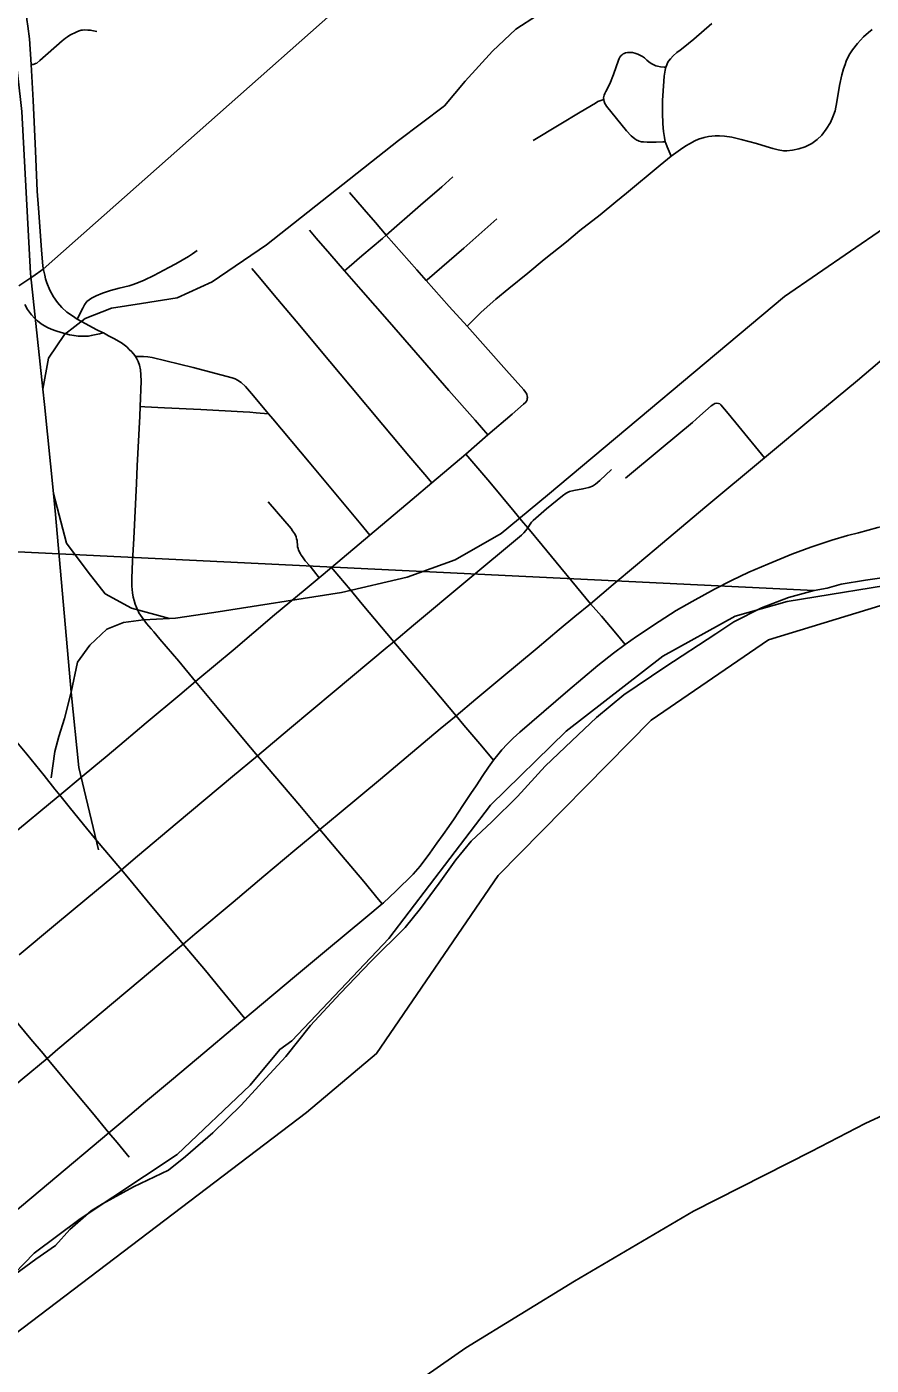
# Model space of a CAD drawing. Extents: x 0 to 34, y 0 to 22.
# Drawn here: x 7.626 to 8.311, y 19.29 to 20.375 of the extents above; entities that cross this region are included whole.
import ezdxf

# ---------------------------------------------------------------- set-up
doc = ezdxf.new("R2010")
doc.units = 0
for name, color, linetype in [('Default', 7, 'Continuous'), ('GM_X_City_Street', 7, 'Continuous'), ('GM_X_County_Road', 7, 'Continuous'), ('GM_X_Major_River', 7, 'Continuous'), ('GM_X_Rail_Line', 7, 'Continuous'), ('GM_X_Section', 7, 'Continuous'), ('GM_X_State_Route', 7, 'Continuous'), ('GM_X_Township_Road', 7, 'Continuous'), ('SH_Text', 7, 'Continuous')]:
    doc.layers.add(name, color=color, linetype=linetype)

msp = doc.modelspace()

# ---------------------------------------------------------------- linework, layer by layer
at = {"layer": 'Default'}
for points in [[(6.9494, 18.7612), (7.0197, 18.8208), (7.0624, 18.8705), (7.2079, 18.9977), (7.3928, 19.1502), (7.4623, 19.2086), (7.6025, 19.305), (7.8528, 19.4948), (7.9095, 19.5426), (8.0081, 19.6871), (8.1321, 19.8131), (8.2273, 19.878), (8.3177, 19.9057), (8.4594, 19.9228), (8.5959, 19.9577), (8.7115, 19.9703), (8.8098, 20.0002), (8.9, 20.0446), (8.9, 20.9), (6.3032, 20.9)], [(8.0232, 20.5188), (7.6393, 20.1786), (7.6307, 20.1728), (7.6195, 20.1651)], [(7.4623, 19.2086), (7.6025, 19.305), (7.8528, 19.4948), (7.9095, 19.5426), (8.0081, 19.6871), (8.1321, 19.8131), (8.2273, 19.878), (8.3177, 19.9057)]]:
    msp.add_lwpolyline(points, dxfattribs=at)
msp.add_lwpolyline([(8.4029, 20.9), (7.3433, 20.9), (7.2788, 19.9659), (8.2644, 19.9182), (8.275, 19.9201), (8.2864, 19.9232), (8.3061, 19.9266), (8.3212, 19.9286), (8.3379, 19.9305), (8.3553, 19.9386)], close=True, dxfattribs=at)
at = {"layer": 'GM_X_City_Street'}
for points in [[(8.1485, 20.2703), (8.1451, 20.2779), (8.1441, 20.2807), (8.1437, 20.2819), (8.1429, 20.2854), (8.1422, 20.2903), (8.1417, 20.2965), (8.1414, 20.3055), (8.1415, 20.3154), (8.1424, 20.331), (8.1428, 20.3352), (8.1432, 20.3384), (8.1435, 20.3401), (8.144, 20.3423), (8.1448, 20.3444), (8.1455, 20.3459), (8.1463, 20.3472), (8.1479, 20.3492), (8.1501, 20.3516), (8.1531, 20.3543), (8.1557, 20.3563), (8.1582, 20.3582), (8.1669, 20.3652), (8.1814, 20.3778)], [(8.1485, 20.2703), (8.156, 20.2758), (8.1604, 20.2787), (8.1632, 20.2804), (8.1677, 20.2828), (8.1707, 20.284), (8.1751, 20.2854), (8.1788, 20.2862), (8.1842, 20.2868), (8.1877, 20.2868), (8.1918, 20.2865), (8.1975, 20.2856), (8.2052, 20.2838), (8.2176, 20.2805), (8.2254, 20.2781), (8.231, 20.2764), (8.2353, 20.2753), (8.2395, 20.2747), (8.2422, 20.2745), (8.2468, 20.275), (8.252, 20.2761), (8.2572, 20.2779), (8.2625, 20.2805), (8.2669, 20.2838), (8.2705, 20.2874), (8.2741, 20.2921), (8.2776, 20.2976), (8.2795, 20.3021), (8.2813, 20.307), (8.2827, 20.3142), (8.2849, 20.3275), (8.2869, 20.3361), (8.2882, 20.3412), (8.2894, 20.3447), (8.2904, 20.3472), (8.2929, 20.3524), (8.2956, 20.3566), (8.2995, 20.3615), (8.3045, 20.367), (8.3085, 20.3706), (8.3113, 20.3729)], [(8.1437, 20.2819), (8.1417, 20.2818), (8.1362, 20.2816), (8.1291, 20.2816), (8.1261, 20.2818), (8.1243, 20.282), (8.1226, 20.2825), (8.1214, 20.2829), (8.1206, 20.2833), (8.1197, 20.2838), (8.1189, 20.2844), (8.116, 20.2868), (8.1123, 20.2908), (8.096, 20.3109), (8.0951, 20.3122), (8.0946, 20.3131), (8.0941, 20.3147), (8.0937, 20.3163), (8.0936, 20.3175), (8.0938, 20.3187), (8.0942, 20.3198), (8.0947, 20.321), (8.0955, 20.3226), (8.0987, 20.329), (8.1017, 20.3366), (8.1057, 20.348), (8.1064, 20.3495), (8.1069, 20.3505), (8.108, 20.3519), (8.1086, 20.3525), (8.1094, 20.3532), (8.1103, 20.3536), (8.1115, 20.354), (8.1129, 20.3543), (8.1144, 20.3544), (8.1171, 20.3543), (8.119, 20.3539), (8.1213, 20.3531), (8.1236, 20.352), (8.1252, 20.3511), (8.1267, 20.35), (8.1287, 20.3482), (8.1304, 20.3468), (8.1323, 20.3454), (8.1349, 20.344), (8.1361, 20.3436), (8.1374, 20.3432), (8.1399, 20.3428), (8.1428, 20.3424), (8.144, 20.3423)], [(8.0365, 20.283), (8.0575, 20.2957), (8.0746, 20.306), (8.087, 20.3133), (8.0891, 20.3145), (8.0906, 20.3152), (8.0921, 20.3157), (8.0937, 20.3163)], [(7.9831, 20.1324), (7.9945, 20.1437), (8.0062, 20.1544), (8.0168, 20.1631), (8.0321, 20.1755), (8.0454, 20.1865), (8.0635, 20.2009), (8.0745, 20.2099), (8.0908, 20.2227), (8.1036, 20.2333), (8.1122, 20.2404), (8.1394, 20.2631), (8.1485, 20.2703)], [(7.8835, 20.1774), (7.8873, 20.1806), (7.8977, 20.1894), (7.9143, 20.2035), (7.9174, 20.2063), (7.9451, 20.2305), (7.9625, 20.2455), (7.9714, 20.2534)], [(8.0319, 20.0747), (8.0317, 20.076), (8.0314, 20.0769), (8.031, 20.0779), (8.0304, 20.0788), (8.0289, 20.0807), (8.015, 20.0965), (7.9831, 20.1324), (7.9685, 20.1484), (7.9499, 20.1694), (7.9421, 20.1782), (7.9174, 20.2063), (7.9086, 20.2164), (7.8994, 20.2271), (7.8875, 20.2409)], [(7.9499, 20.1694), (7.9505, 20.1699), (7.9803, 20.1957), (8.0071, 20.2194)], [(7.9999, 20.0442), (7.9895, 20.0561), (7.9682, 20.0804), (7.92, 20.1358), (7.8969, 20.1621), (7.8835, 20.1774), (7.8716, 20.1911), (7.8606, 20.2037), (7.8551, 20.2102)], [(7.6669, 20.1382), (7.6675, 20.1395), (7.6698, 20.1441), (7.6714, 20.1471), (7.6727, 20.1498), (7.6747, 20.1524), (7.6764, 20.1539), (7.6783, 20.1552), (7.6821, 20.1571), (7.6873, 20.1592), (7.6938, 20.1613), (7.7009, 20.1632), (7.7089, 20.1652), (7.7123, 20.1662), (7.7166, 20.1679), (7.721, 20.1697), (7.729, 20.1735), (7.7411, 20.1799), (7.7469, 20.1829), (7.7571, 20.189), (7.7602, 20.1911), (7.7642, 20.1938)], [(7.9543, 20.0053), (7.9486, 20.0121), (7.9357, 20.0272), (7.9147, 20.0525), (7.8883, 20.0838), (7.8632, 20.1138), (7.8474, 20.1329), (7.8266, 20.1575), (7.8147, 20.1718), (7.8083, 20.1793)], [(8.0831, 19.9074), (8.1015, 19.9229), (8.1196, 19.938), (8.1364, 19.9522), (8.1758, 19.9853), (8.2242, 20.0256), (8.2649, 20.0597), (8.2994, 20.0885), (8.3284, 20.1129), (8.3412, 20.1236)], [(7.7141, 20.1078), (7.7176, 20.1079), (7.7205, 20.1079), (7.7242, 20.1076), (7.7275, 20.1071), (7.7609, 20.0989), (7.7924, 20.0906), (7.7948, 20.0897), (7.7968, 20.0887), (7.7998, 20.0868), (7.8034, 20.0835), (7.8081, 20.0779), (7.822, 20.0613), (7.8253, 20.0574), (7.8548, 20.0221), (7.8967, 19.972), (7.9042, 19.9629)], [(7.6183, 19.7238), (7.6451, 19.7459), (7.6527, 19.7521), (7.6707, 19.7672), (7.6803, 19.7752), (7.691, 19.7842), (7.7048, 19.7956), (7.7228, 19.8108), (7.7499, 19.8336), (7.7628, 19.8444), (7.7646, 19.846), (7.7932, 19.8698), (7.8269, 19.8984), (7.8391, 19.9086), (7.8517, 19.919), (7.8631, 19.9285), (7.873, 19.9368), (7.9042, 19.9629), (7.9385, 19.992), (7.9543, 20.0053), (7.9819, 20.0287), (7.9999, 20.0442), (8.0195, 20.0611), (8.0288, 20.0692), (8.0305, 20.0709), (8.031, 20.0717), (8.0316, 20.0727), (8.0318, 20.0737), (8.0319, 20.0747)], [(7.7178, 20.0672), (7.7217, 20.067), (7.7376, 20.0662), (7.7671, 20.0648), (7.8014, 20.0631), (7.8068, 20.0627), (7.8119, 20.0622), (7.822, 20.0613)], [(8.1114, 20.0092), (8.1403, 20.0333), (8.1656, 20.0544), (8.1716, 20.0597), (8.181, 20.0678), (8.183, 20.0693), (8.1838, 20.0697), (8.1849, 20.0699), (8.1867, 20.0698), (8.1878, 20.0694), (8.1888, 20.0687), (8.1947, 20.0615), (8.2033, 20.0511), (8.2242, 20.0256)], [(8.0321, 19.9688), (8.027, 19.975), (8.021, 19.9823), (8.0014, 20.006), (7.9819, 20.0287)], [(8.0321, 19.9688), (8.034, 19.9719), (8.0353, 19.9735), (8.0366, 19.9748), (8.0473, 19.9842), (8.0603, 19.9949), (8.0632, 19.997), (8.066, 19.9984), (8.0696, 19.9993), (8.0769, 20.0005), (8.0818, 20.0016), (8.0846, 20.0027), (8.0872, 20.0044), (8.0905, 20.0073), (8.1, 20.0161)], [(7.8631, 19.9285), (7.8584, 19.9344), (7.8565, 19.9367), (7.8551, 19.9383), (7.8517, 19.9423), (7.85, 19.9445), (7.8494, 19.9454), (7.8485, 19.9468), (7.8478, 19.9479), (7.8463, 19.9507), (7.8459, 19.9522), (7.8455, 19.9536), (7.8454, 19.9555), (7.8452, 19.9573), (7.8451, 19.9586), (7.8447, 19.9601), (7.8443, 19.9616), (7.8437, 19.963), (7.843, 19.9644), (7.8415, 19.9665), (7.8402, 19.9684), (7.8285, 19.9821), (7.8217, 19.9901)], [(8.0045, 19.7806), (7.9932, 19.7939), (7.9804, 19.809), (7.974, 19.8166), (7.9557, 19.8383), (7.9456, 19.8502), (7.9235, 19.8766), (7.898, 19.9071), (7.8881, 19.9188), (7.8744, 19.9351), (7.873, 19.9368)], [(7.8028, 19.5712), (7.7827, 19.5955), (7.7707, 19.6099), (7.7528, 19.6315), (7.7464, 19.639), (7.7341, 19.6537), (7.7236, 19.6664), (7.7084, 19.6848), (7.7026, 19.6917), (7.6937, 19.7023), (7.683, 19.715), (7.6719, 19.7283), (7.6603, 19.7426), (7.6527, 19.7521)], [(7.914, 19.6641), (7.911, 19.6677), (7.8992, 19.6822), (7.8811, 19.7035), (7.8636, 19.7244)], [(7.709, 19.4587), (7.6991, 19.4705), (7.6925, 19.4784), (7.6791, 19.4945), (7.6664, 19.5098), (7.6557, 19.5226), (7.6424, 19.5388), (7.6393, 19.5426), (7.6292, 19.5544), (7.6099, 19.5775), (7.5918, 19.5992), (7.5754, 19.6186), (7.5609, 19.6357), (7.5491, 19.65), (7.5466, 19.6528), (7.5429, 19.6564)]]:
    msp.add_lwpolyline(points, dxfattribs=at)
at = {"layer": 'GM_X_County_Road'}
for points in [[(7.6197, 19.6226), (7.6493, 19.6473), (7.6746, 19.6683), (7.7026, 19.6917), (7.7158, 19.7028), (7.7479, 19.7298), (7.7928, 19.7672), (7.813, 19.7841), (7.839, 19.8059), (7.8751, 19.8363), (7.9181, 19.8721), (7.9235, 19.8766), (7.9396, 19.89), (7.982, 19.9254), (8.027, 19.963), (8.0289, 19.9649), (8.0306, 19.9668), (8.0321, 19.9688)], [(8.0321, 19.9688), (8.0437, 19.9549), (8.0831, 19.9074)], [(7.914, 19.6641), (7.9151, 19.665), (7.9251, 19.6744), (7.9392, 19.6882), (7.9449, 19.6947), (7.9527, 19.7051), (7.9585, 19.7133), (7.9635, 19.7203), (7.9681, 19.7269), (7.9724, 19.733), (7.9796, 19.7438), (7.9861, 19.7536), (7.9902, 19.7598), (7.9956, 19.768), (8.0003, 19.7749), (8.0045, 19.7806), (8.0078, 19.785), (8.011, 19.789), (8.0155, 19.7936), (8.0204, 19.7983), (8.0257, 19.8032), (8.0646, 19.8369), (8.089, 19.8572), (8.1018, 19.8673), (8.1112, 19.8743)], [(7.4712, 19.294), (7.4863, 19.3065), (7.5078, 19.3244), (7.5259, 19.3395), (7.5336, 19.3464), (7.541, 19.3529), (7.5491, 19.3595), (7.5629, 19.3703), (7.5821, 19.3864), (7.6149, 19.4132), (7.6436, 19.4373), (7.6925, 19.4784), (7.7022, 19.4865), (7.7223, 19.5034), (7.7432, 19.521), (7.7704, 19.5437), (7.7927, 19.5626), (7.8028, 19.5712), (7.8078, 19.5755), (7.8446, 19.6061), (7.8689, 19.6264), (7.9009, 19.653), (7.914, 19.6641)]]:
    msp.add_lwpolyline(points, dxfattribs=at)
at = {"layer": 'GM_X_Major_River'}
for points in [[(8.3728, 19.9358), (8.3456, 19.9259), (8.2425, 19.9091), (8.2002, 19.8972), (8.1417, 19.865), (8.0633, 19.804), (8.0019, 19.7441), (7.9196, 19.636), (7.8409, 19.5529), (7.8311, 19.546), (7.807, 19.5171), (7.7479, 19.4607), (7.6691, 19.4087), (7.6318, 19.3809), (7.5765, 19.3237), (7.5633, 19.3153), (7.5402, 19.3141), (7.5263, 19.3091), (7.5157, 19.2992), (7.5007, 19.2748)], [(7.8827, 19.235), (7.9818, 19.3041), (8.07, 19.358), (8.1666, 19.415), (8.262, 19.4632), (8.3058, 19.4861), (8.4356, 19.5459), (8.5238, 19.5929), (8.6288, 19.6366), (8.688, 19.6566), (8.7635, 19.6877), (8.8228, 19.7069), (8.8658, 19.7223), (8.9, 19.7307)]]:
    msp.add_lwpolyline(points, dxfattribs=at)
at = {"layer": 'GM_X_Rail_Line'}
for points in [[(7.639, 20.0814), (7.6434, 20.1066), (7.6564, 20.1257), (7.6732, 20.1387), (7.6945, 20.1471), (7.7189, 20.1509), (7.7479, 20.1555), (7.7762, 20.1685), (7.8204, 20.1983), (7.9272, 20.283), (7.9646, 20.3112), (7.9814, 20.3311), (8.0035, 20.3555), (8.0226, 20.3731), (8.0577, 20.396), (8.092, 20.4174), (8.1164, 20.4273), (8.1477, 20.4364), (8.1721, 20.4395), (8.1897, 20.4426), (8.2095, 20.4502)], [(7.6079, 20.4037), (7.6154, 20.3643), (7.6219, 20.3065), (7.6288, 20.1751), (7.639, 20.0814), (7.6404, 20.069), (7.6476, 19.9967), (7.6582, 19.9566), (7.6756, 19.9331), (7.6894, 19.9155), (7.7108, 19.9039), (7.7417, 19.8954), (7.7465, 19.8956), (7.7777, 19.9004), (7.8811, 19.9164), (7.9343, 19.9288), (7.9734, 19.9429), (8.0106, 19.9643), (8.0481, 19.9954), (8.2404, 20.1565), (8.3206, 20.2117)], [(7.6476, 19.9967), (7.6493, 19.9798), (7.6619, 19.8357)], [(7.7417, 19.8954), (7.7205, 19.8944), (7.7044, 19.8921), (7.6907, 19.8868), (7.677, 19.8738), (7.6671, 19.8601), (7.6619, 19.8357)], [(7.6619, 19.8357), (7.6564, 19.8143), (7.6518, 19.7998), (7.6487, 19.7876), (7.6457, 19.7662)], [(7.6619, 19.8357), (7.6682, 19.7747), (7.6841, 19.7078)]]:
    msp.add_lwpolyline(points, dxfattribs=at)
at = {"layer": 'GM_X_Section'}
msp.add_lwpolyline([(7.2788, 19.9659), (8.2644, 19.9182), (8.2436, 19.9124), (8.2217, 19.904), (8.1993, 19.8926), (8.1846, 19.883), (8.1434, 19.856), (8.1101, 19.8335), (8.0878, 19.8152), (8.0678, 19.7962), (8.0463, 19.7757), (8.0237, 19.751), (8.0029, 19.7305), (7.9863, 19.7149), (7.9738, 19.6997), (7.9602, 19.6807), (7.9452, 19.6602), (7.9327, 19.645), (7.9051, 19.6176), (7.8799, 19.5914), (7.8561, 19.5655), (7.8361, 19.5404), (7.8198, 19.5226), (7.7998, 19.5009), (7.7768, 19.4785), (7.7545, 19.4591), (7.7409, 19.448), (7.7125, 19.4347), (7.6872, 19.4209), (7.6781, 19.4152), (7.6608, 19.4), (7.6491, 19.3871), (7.6332, 19.3761), (7.6169, 19.3642)], dxfattribs=at)
at = {"layer": 'GM_X_State_Route'}
for points in [[(7.6395, 20.1781), (7.639, 20.1811), (7.6378, 20.1944), (7.6353, 20.2282), (7.6343, 20.242), (7.6329, 20.2745), (7.6312, 20.3155), (7.6295, 20.3445), (7.628, 20.3655), (7.6268, 20.3756), (7.626, 20.3812), (7.6259, 20.3821)], [(7.7269, 19.8869), (7.7231, 19.8914), (7.7194, 19.8963), (7.7169, 19.9001), (7.7166, 19.9008), (7.7152, 19.9037), (7.7138, 19.9071), (7.7129, 19.91), (7.7123, 19.9127), (7.7117, 19.9162), (7.7113, 19.9189), (7.7112, 19.9215), (7.7111, 19.9282), (7.7117, 19.942), (7.7126, 19.9603), (7.7149, 20.005), (7.7155, 20.0191), (7.7175, 20.0595), (7.7178, 20.0672), (7.7186, 20.0878), (7.7185, 20.0931), (7.7182, 20.0971), (7.7174, 20.1008), (7.7163, 20.1038), (7.715, 20.1064), (7.7141, 20.1078), (7.7135, 20.1087), (7.711, 20.1117), (7.709, 20.1136), (7.707, 20.1156), (7.7048, 20.1174), (7.7027, 20.1189), (7.6964, 20.1225), (7.6923, 20.1247), (7.6881, 20.1269), (7.6873, 20.1273), (7.6828, 20.1294), (7.6702, 20.1361), (7.6669, 20.1382), (7.6629, 20.1407), (7.6585, 20.1439), (7.6544, 20.1476), (7.6507, 20.1516), (7.6475, 20.1561), (7.6447, 20.1615), (7.6421, 20.1677), (7.6412, 20.1708), (7.6405, 20.1737), (7.6395, 20.1781)], [(8.0831, 19.9074), (8.092, 19.8974), (8.1035, 19.8835), (8.1112, 19.8743), (8.1202, 19.8807), (8.1388, 19.8931), (8.1525, 19.9018), (8.1654, 19.9093), (8.1835, 19.9191), (8.1973, 19.9262), (8.2114, 19.9329), (8.2268, 19.9396), (8.2464, 19.9476), (8.2616, 19.9532), (8.2788, 19.9588), (8.2913, 19.9626), (8.3004, 19.965), (8.3159, 19.9691), (8.3356, 19.9736), (8.3754, 19.9823)], [(7.8636, 19.7244), (7.8792, 19.7374), (7.9128, 19.7652), (7.9335, 19.7828), (7.9612, 19.8059), (7.974, 19.8166), (7.9901, 19.83), (8.0094, 19.8461), (8.0398, 19.8714), (8.0577, 19.8866), (8.0704, 19.897), (8.0831, 19.9074)], [(7.8636, 19.7244), (7.8472, 19.7437), (7.813, 19.7841), (7.8017, 19.7976), (7.7804, 19.8232), (7.7628, 19.8444), (7.7493, 19.8608), (7.7338, 19.8787), (7.7288, 19.8846), (7.7269, 19.8869)], [(7.5863, 19.4918), (7.5902, 19.495), (7.6223, 19.5219), (7.6424, 19.5388), (7.6512, 19.5462), (7.6962, 19.584), (7.7178, 19.6023), (7.748, 19.6275), (7.7528, 19.6315), (7.7622, 19.6394), (7.7932, 19.6655), (7.8182, 19.6865), (7.8434, 19.7077), (7.8636, 19.7244)]]:
    msp.add_lwpolyline(points, dxfattribs=at)
at = {"layer": 'GM_X_Township_Road'}
for points in [[(7.6295, 20.3445), (7.631, 20.3447), (7.632, 20.3449), (7.6331, 20.3453), (7.6341, 20.3458), (7.6366, 20.3477), (7.6546, 20.3638), (7.6574, 20.366), (7.6588, 20.3671), (7.6599, 20.3678), (7.6614, 20.3686), (7.6629, 20.3694), (7.6644, 20.3701), (7.6664, 20.3711), (7.6684, 20.3718), (7.6701, 20.3723), (7.6712, 20.3725), (7.6728, 20.3726), (7.6754, 20.3725), (7.6777, 20.3723), (7.6786, 20.3722), (7.68, 20.3719), (7.6827, 20.3714)], [(7.6881, 20.1269), (7.685, 20.1262), (7.6782, 20.1248), (7.676, 20.1244), (7.6734, 20.1242), (7.6707, 20.1242), (7.6677, 20.1244), (7.6642, 20.1248), (7.6606, 20.1255), (7.6539, 20.1272), (7.6495, 20.1286), (7.6458, 20.13), (7.6428, 20.1313), (7.6402, 20.1326), (7.6375, 20.1343), (7.6346, 20.1367), (7.6322, 20.1389), (7.6297, 20.1417), (7.6266, 20.1459), (7.6242, 20.15)], [(7.4249, 20.0335), (7.4258, 20.032), (7.4305, 20.0256), (7.4378, 20.0163), (7.4441, 20.0081), (7.4541, 19.9954), (7.4613, 19.9863), (7.4668, 19.9794), (7.4762, 19.9674), (7.4951, 19.9437), (7.5079, 19.9289), (7.5226, 19.912), (7.533, 19.8995), (7.5417, 19.889), (7.5486, 19.8804), (7.5573, 19.8695), (7.568, 19.8567), (7.5765, 19.8464), (7.586, 19.8347), (7.6138, 19.7999), (7.6259, 19.7853), (7.6399, 19.7681), (7.6487, 19.7571), (7.6527, 19.7521)]]:
    msp.add_lwpolyline(points, dxfattribs=at)
at = {"layer": 'SH_Text'}
msp.add_lwpolyline([(6.9494, 18.7612), (7.0197, 18.8208), (7.0624, 18.8705), (7.2079, 18.9977), (7.3928, 19.1502), (7.4623, 19.2086), (7.6025, 19.305), (7.8528, 19.4948), (7.9095, 19.5426), (8.0081, 19.6871), (8.1321, 19.8131), (8.2273, 19.878), (8.3177, 19.9057), (8.4594, 19.9228), (8.5959, 19.9577), (8.7115, 19.9703), (8.8098, 20.0002), (8.9, 20.0446), (8.9, 20.9), (2.1, 20.9)], dxfattribs=at)

doc.saveas('drawing.dxf')
